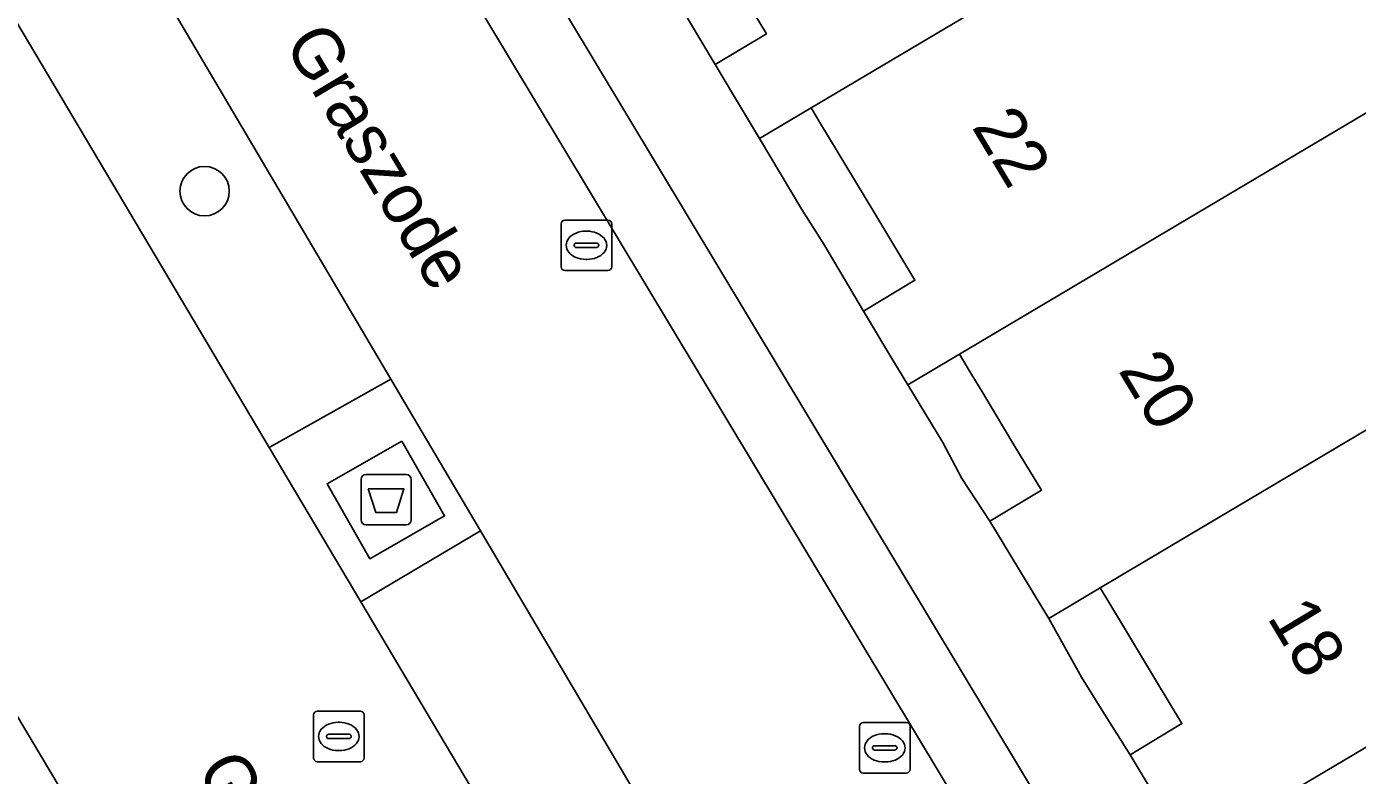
# Model space of a CAD drawing. Extents: x 156412 to 157779, y 382335 to 383768.
# Drawn here: x 156839.55 to 156865.91, y 383574.26 to 383589.09 of the extents above; entities that cross this region are included whole.
import ezdxf

# ---------------------------------------------------------------- set-up
doc = ezdxf.new("R2010")
doc.units = 0
for name, color, linetype in [('IMGEO_Afval_apart_plaats', 7, 'Continuous'), ('IMGEO_Berm_groen', 7, 'Continuous'), ('IMGEO_Boom', 7, 'Continuous'), ('IMGEO_Erf', 7, 'Continuous'), ('IMGEO_Kolk', 7, 'Continuous'), ('IMGEO_Openbare_ruimte_label', 7, 'Continuous'), ('IMGEO_OVBaan_gesloten', 7, 'Continuous'), ('IMGEO_Pand', 7, 'Continuous'), ('IMGEO_Pand_nummerreeks', 7, 'Continuous'), ('IMGEO_Parkeervlak_open', 7, 'Continuous'), ('IMGEO_Rijbaan_lokaal_gesloten', 7, 'Continuous'), ('IMGEO_Rioolput', 7, 'Continuous'), ('IMGEO_Voetpad_gesloten', 7, 'Continuous'), ('IMGEO_Voetpad_open', 7, 'Continuous')]:
    doc.layers.add(name, color=color, linetype=linetype)

msp = doc.modelspace()

# ---------------------------------------------------------------- linework, layer by layer
at = {"layer": 'IMGEO_Afval_apart_plaats'}
for p, q in [((156846.176, 383579.322), (156846.176, 383580.122)), ((156846.176, 383580.122), (156846.176, 383579.322)), ((156846.276, 383580.222), (156847.066, 383580.222)), ((156847.066, 383580.222), (156846.276, 383580.222)), ((156847.166, 383580.122), (156847.166, 383579.322)), ((156847.166, 383579.322), (156847.166, 383580.122)), ((156847.066, 383579.222), (156846.276, 383579.222)), ((156846.276, 383579.222), (156847.066, 383579.222))]:
    msp.add_line(p, q, dxfattribs=at)
msp.add_lwpolyline([(156846.319, 383579.936), (156847.023, 383579.936), (156846.874, 383579.466), (156846.468, 383579.466), (156846.319, 383579.936)], dxfattribs=at)
for centre, start, end in [((156846.276, 383580.122), 90, 180), ((156846.276, 383580.122), 90, 180), ((156847.066, 383580.122), 0, 90), ((156847.066, 383580.122), 360, 90), ((156846.276, 383579.322), 180, 270), ((156846.276, 383579.322), 180, 270), ((156847.066, 383579.322), 270, 0), ((156847.066, 383579.322), 270, 0)]:
    msp.add_arc(centre, 0.1, start, end, dxfattribs=at)
at = {"layer": 'IMGEO_Berm_groen'}
for points in [[(156821.417, 383619.335), (156829.644, 383605.508), (156839.105, 383589.601), (156844.355, 383580.759), (156846.763, 383582.113), (156829.792, 383610.852)], [(156861.927, 383537.422), (156852.502, 383553.317), (156842.549, 383570.096), (156833.596, 383585.118), (156824.647, 383600.159), (156814.578, 383617.063)], [(156853.772, 383570.245), (156848.538, 383579.107), (156846.173, 383577.697), (156857.989, 383557.797), (156867.444, 383541.91)]]:
    msp.add_lwpolyline(points, dxfattribs=at)
at = {"layer": 'IMGEO_Boom'}
msp.add_circle((156843.077, 383585.834), 0.489, dxfattribs=at)
at = {"layer": 'IMGEO_Erf'}
for points in [[(156852.148, 383592.366), (156851.124, 383591.758), (156851.95, 383590.36), (156852.396, 383589.679), (156853.191, 383588.343), (156854.204, 383588.953), (156853.402, 383590.284), (156852.831, 383591.232), (156852.323, 383592.076)], [(156855.088, 383587.484), (156854.064, 383586.876), (156854.905, 383585.471), (156855.34, 383584.784), (156856.125, 383583.455), (156857.144, 383584.069), (156856.348, 383585.391), (156855.777, 383586.34), (156855.263, 383587.193)], [(156858.026, 383582.604), (156857.001, 383581.996), (156857.699, 383580.856), (156858.071, 383580.144), (156858.63, 383579.297), (156859.648, 383579.91), (156859.125, 383580.778), (156858.486, 383581.838), (156858.2, 383582.314)], [(156860.812, 383577.975), (156859.793, 383577.37), (156860.445, 383576.205), (156860.863, 383575.525), (156861.406, 383574.671), (156862.43, 383575.288), (156861.909, 383576.154), (156861.234, 383577.274), (156860.984, 383577.69)]]:
    msp.add_lwpolyline(points, close=True, dxfattribs=at)
at = {"layer": 'IMGEO_Kolk'}
for p, q in [((156850.138, 383584.336), (156850.138, 383585.188)), ((156850.213, 383585.262), (156851.065, 383585.262)), ((156850.626, 383585.042), (156850.651, 383585.042)), ((156851.139, 383585.188), (156851.139, 383584.336)), ((156850.397, 383584.756), (156850.397, 383584.768)), ((156850.44, 383584.805), (156850.838, 383584.805)), ((156850.881, 383584.768), (156850.881, 383584.756)), ((156850.835, 383584.719), (156850.437, 383584.719)), ((156850.649, 383584.482), (156850.624, 383584.482)), ((156851.065, 383584.262), (156850.213, 383584.262))]:
    msp.add_line(p, q, dxfattribs=at)
for points in [[(156850.138, 383584.336), (156850.138, 383585.188)], [(156850.213, 383585.262), (156851.065, 383585.262)], [(156851.139, 383585.188), (156851.139, 383584.336)], [(156851.065, 383584.262), (156850.213, 383584.262)]]:
    msp.add_lwpolyline(points, dxfattribs=at)
for centre, radius, start, end in [((156850.215, 383585.186), 0.0765, 91.552, 178.448), ((156850.215, 383585.186), 0.0765, 91.552, 178.448), ((156851.063, 383585.186), 0.0765, 1.552, 88.448), ((156851.063, 383585.186), 0.0765, 1.552, 88.448), ((156850.437, 383584.765), 0.0403, 85.8775, 175.7526), ((156850.434, 383584.755), 0.0366, 178.938, 274.7102), ((156850.838, 383584.762), 0.043, 264.8664, 352.4533), ((156850.842, 383584.767), 0.0386, 1.7309, 96.639), ((156850.215, 383584.338), 0.0765, 181.552, 268.448), ((156850.215, 383584.338), 0.0765, 181.552, 268.448), ((156851.063, 383584.338), 0.0765, 271.552, 358.448), ((156851.063, 383584.338), 0.0765, 271.552, 358.448)]:
    msp.add_arc(centre, radius, start, end, dxfattribs=at)
for centre, major_axis, ratio, start_param, end_param in [((156850.625, 383584.762), (-0.387, 0.002), 0.722429, 4.712389, 7.853982), ((156850.65, 383584.762), (-0.39, 0.002), 0.717154, 1.570796, 4.712389)]:
    msp.add_ellipse(centre, major_axis=major_axis, ratio=ratio, start_param=start_param, end_param=end_param, dxfattribs=at)
at = {"layer": 'IMGEO_OVBaan_gesloten'}
msp.add_lwpolyline([(156867.444, 383541.91), (156857.989, 383557.797), (156846.173, 383577.697), (156844.355, 383580.759), (156839.105, 383589.601), (156829.644, 383605.508), (156821.417, 383619.335), (156814.578, 383617.063), (156824.647, 383600.159), (156833.596, 383585.118), (156842.549, 383570.096), (156852.502, 383553.317), (156861.927, 383537.422)], dxfattribs=at)
at = {"layer": 'IMGEO_Pand'}
for points in [[(156860.783, 383597.49), (156852.148, 383592.366), (156852.323, 383592.076), (156852.831, 383591.232), (156853.402, 383590.284), (156854.204, 383588.953), (156853.191, 383588.343), (156853.75, 383587.403), (156854.064, 383586.876), (156855.088, 383587.484), (156863.722, 383592.607), (156863.406, 383593.132)], [(156863.722, 383592.607), (156855.088, 383587.484), (156855.263, 383587.193), (156855.777, 383586.34), (156856.348, 383585.391), (156857.144, 383584.069), (156856.125, 383583.455), (156856.688, 383582.518), (156857.001, 383581.996), (156858.026, 383582.604), (156866.661, 383587.727), (156868.241, 383588.766), (156865.347, 383593.571)], [(156866.661, 383587.727), (156858.026, 383582.604), (156858.2, 383582.314), (156858.486, 383581.838), (156859.125, 383580.778), (156859.648, 383579.91), (156858.63, 383579.297), (156859.632, 383577.637), (156859.793, 383577.37), (156860.812, 383577.975), (156869.448, 383583.099), (156869.287, 383583.366)], [(156873.896, 383579.457), (156873.734, 383579.726), (156871.108, 383584.084), (156869.448, 383583.099), (156860.812, 383577.975), (156860.984, 383577.69), (156861.234, 383577.274), (156861.909, 383576.154), (156862.43, 383575.288), (156861.406, 383574.671), (156862.309, 383573.165), (156862.406, 383573.004), (156862.567, 383572.735), (156863.598, 383573.347)], [(156873.896, 383579.457), (156863.598, 383573.347), (156863.771, 383573.06), (156864.127, 383572.469), (156864.854, 383571.262), (156865.651, 383569.939), (156864.614, 383569.315), (156865.192, 383568.378), (156865.518, 383567.85), (156866.543, 383568.458), (156875.183, 383573.585), (156876.842, 383574.569), (156876.522, 383575.101)]]:
    msp.add_lwpolyline(points, close=True, dxfattribs=at)
at = {"layer": 'IMGEO_Parkeervlak_open'}
msp.add_lwpolyline([(156883.372, 383528.827), (156892.432, 383489.674), (156893.823, 383490.007), (156884.759, 383529.237), (156884.28, 383530.938), (156883.501, 383532.821), (156879.96, 383539.93), (156878.738, 383541.996), (156878.215, 383542.888), (156861.038, 383571.383), (156846.657, 383595.304), (156831.803, 383620.025), (156831.22, 383619.699), (156832.154, 383616.714), (156845.378, 383594.689), (156859.815, 383570.674), (156877.483, 383541.251), (156882.102, 383532.46)], dxfattribs=at)
at = {"layer": 'IMGEO_Rijbaan_lokaal_gesloten'}
for points in [[(156882.102, 383532.46), (156877.483, 383541.251), (156859.815, 383570.674), (156845.378, 383594.689), (156832.154, 383616.714), (156831.22, 383619.699), (156830.938, 383620.598)], [(156827.929, 383613.878), (156829.792, 383610.852), (156846.763, 383582.113), (156848.538, 383579.107), (156853.772, 383570.245), (156873.078, 383537.772), (156874.381, 383535.463), (156876.071, 383532.082)]]:
    msp.add_lwpolyline(points, dxfattribs=at)
at = {"layer": 'IMGEO_Rioolput'}
for p, q in [((156845.309, 383575.533), (156846.161, 383575.533)), ((156845.234, 383574.607), (156845.234, 383575.459)), ((156845.722, 383575.313), (156845.747, 383575.313)), ((156846.235, 383575.459), (156846.235, 383574.607)), ((156856.121, 383575.307), (156856.973, 383575.307)), ((156845.493, 383575.027), (156845.493, 383575.039)), ((156845.931, 383574.99), (156845.533, 383574.99)), ((156845.536, 383575.076), (156845.934, 383575.076)), ((156845.977, 383575.039), (156845.977, 383575.027)), ((156856.046, 383574.381), (156856.046, 383575.233)), ((156856.534, 383575.087), (156856.559, 383575.087)), ((156857.047, 383575.233), (156857.047, 383574.381)), ((156845.745, 383574.753), (156845.72, 383574.753)), ((156856.305, 383574.801), (156856.305, 383574.813)), ((156856.743, 383574.764), (156856.345, 383574.764)), ((156856.348, 383574.85), (156856.746, 383574.85)), ((156856.789, 383574.813), (156856.789, 383574.801)), ((156846.161, 383574.533), (156845.309, 383574.533)), ((156856.557, 383574.527), (156856.532, 383574.527)), ((156856.973, 383574.307), (156856.121, 383574.307))]:
    msp.add_line(p, q, dxfattribs=at)
for points in [[(156845.309, 383575.533), (156846.161, 383575.533)], [(156845.234, 383574.607), (156845.234, 383575.459)], [(156846.235, 383575.459), (156846.235, 383574.607)], [(156856.121, 383575.307), (156856.973, 383575.307)], [(156856.046, 383574.381), (156856.046, 383575.233)], [(156857.047, 383575.233), (156857.047, 383574.381)], [(156846.161, 383574.533), (156845.309, 383574.533)], [(156856.973, 383574.307), (156856.121, 383574.307)]]:
    msp.add_lwpolyline(points, dxfattribs=at)
for centre, radius, start, end in [((156845.311, 383575.457), 0.0765, 91.552, 178.448), ((156845.311, 383575.457), 0.0765, 91.552, 178.448), ((156846.159, 383575.457), 0.0765, 1.552, 88.448), ((156846.159, 383575.457), 0.0765, 1.552, 88.448), ((156856.123, 383575.231), 0.0765, 91.552, 178.448), ((156856.123, 383575.231), 0.0765, 91.552, 178.448), ((156856.971, 383575.231), 0.0765, 1.552, 88.448), ((156856.971, 383575.231), 0.0765, 1.552, 88.448), ((156845.533, 383575.036), 0.0403, 85.8775, 175.7526), ((156845.53, 383575.026), 0.0366, 178.938, 274.7102), ((156845.934, 383575.033), 0.043, 264.8664, 352.4533), ((156845.938, 383575.038), 0.0386, 1.7309, 96.639), ((156856.345, 383574.81), 0.0403, 85.8775, 175.7526), ((156856.342, 383574.8), 0.0366, 178.938, 274.7102), ((156856.746, 383574.807), 0.043, 264.8664, 352.4533), ((156856.75, 383574.812), 0.0386, 1.7309, 96.639), ((156845.311, 383574.609), 0.0765, 181.552, 268.448), ((156845.311, 383574.609), 0.0765, 181.552, 268.448), ((156846.159, 383574.609), 0.0765, 271.552, 358.448), ((156846.159, 383574.609), 0.0765, 271.552, 358.448), ((156856.123, 383574.383), 0.0765, 181.552, 268.448), ((156856.123, 383574.383), 0.0765, 181.552, 268.448), ((156856.971, 383574.383), 0.0765, 271.552, 358.448), ((156856.971, 383574.383), 0.0765, 271.552, 358.448)]:
    msp.add_arc(centre, radius, start, end, dxfattribs=at)
for centre, major_axis, ratio, start_param, end_param in [((156845.721, 383575.033), (-0.387, 0.002), 0.722429, 4.712389, 7.853982), ((156845.746, 383575.033), (-0.39, 0.002), 0.717154, 1.570796, 4.712389), ((156856.533, 383574.807), (-0.387, 0.002), 0.722429, 4.712389, 7.853982), ((156856.558, 383574.807), (-0.39, 0.002), 0.717154, 1.570796, 4.712389)]:
    msp.add_ellipse(centre, major_axis=major_axis, ratio=ratio, start_param=start_param, end_param=end_param, dxfattribs=at)
at = {"layer": 'IMGEO_Voetpad_gesloten'}
msp.add_lwpolyline([(156846.981, 383580.883), (156845.503, 383580.037), (156846.352, 383578.554), (156847.83, 383579.4)], close=True, dxfattribs=at)
at = {"layer": 'IMGEO_Voetpad_open'}
for points in [[(156830.938, 383620.598), (156831.22, 383619.699), (156831.803, 383620.025), (156846.657, 383595.304), (156861.038, 383571.383), (156878.215, 383542.888), (156878.738, 383541.996), (156879.96, 383539.93), (156883.501, 383532.821), (156884.28, 383530.938), (156884.759, 383529.237), (156893.823, 383490.007), (156892.432, 383489.674), (156891.845, 383489.546), (156892.214, 383488.014), (156894.19, 383488.494), (156894.946, 383485.103)], [(156862.309, 383573.165), (156861.406, 383574.671), (156860.863, 383575.525), (156860.445, 383576.205), (156859.793, 383577.37), (156859.632, 383577.637), (156858.63, 383579.297), (156858.071, 383580.144), (156857.699, 383580.856), (156857.001, 383581.996), (156856.688, 383582.518), (156856.125, 383583.455), (156855.34, 383584.784), (156854.905, 383585.471), (156854.064, 383586.876), (156853.75, 383587.403), (156853.191, 383588.343), (156852.396, 383589.679)]]:
    msp.add_lwpolyline(points, dxfattribs=at)
for points in [[(156846.763, 383582.113), (156844.355, 383580.759), (156846.173, 383577.697), (156848.538, 383579.107)], [(156846.981, 383580.883), (156847.83, 383579.4), (156846.352, 383578.554), (156845.503, 383580.037)]]:
    msp.add_lwpolyline(points, close=True, dxfattribs=at)

# ---------------------------------------------------------------- texts
at = {"layer": 'IMGEO_Openbare_ruimte_label'}
for rotation, p in [(300.9245, (156844.636, 383588.759)), (300.7182, (156842.897, 383574.36))]:
    msp.add_text('Graszode', height=1, rotation=rotation, dxfattribs=at).set_placement(p)
at = {"layer": 'IMGEO_Pand_nummerreeks'}
for s, p in [('22', (156858.256, 383587.109)), ('20', (156861.158, 383582.287)), ('18', (156864.105, 383577.393))]:
    msp.add_text(s, height=1, rotation=301.0484, dxfattribs=at).set_placement(p)

doc.saveas('drawing.dxf')
